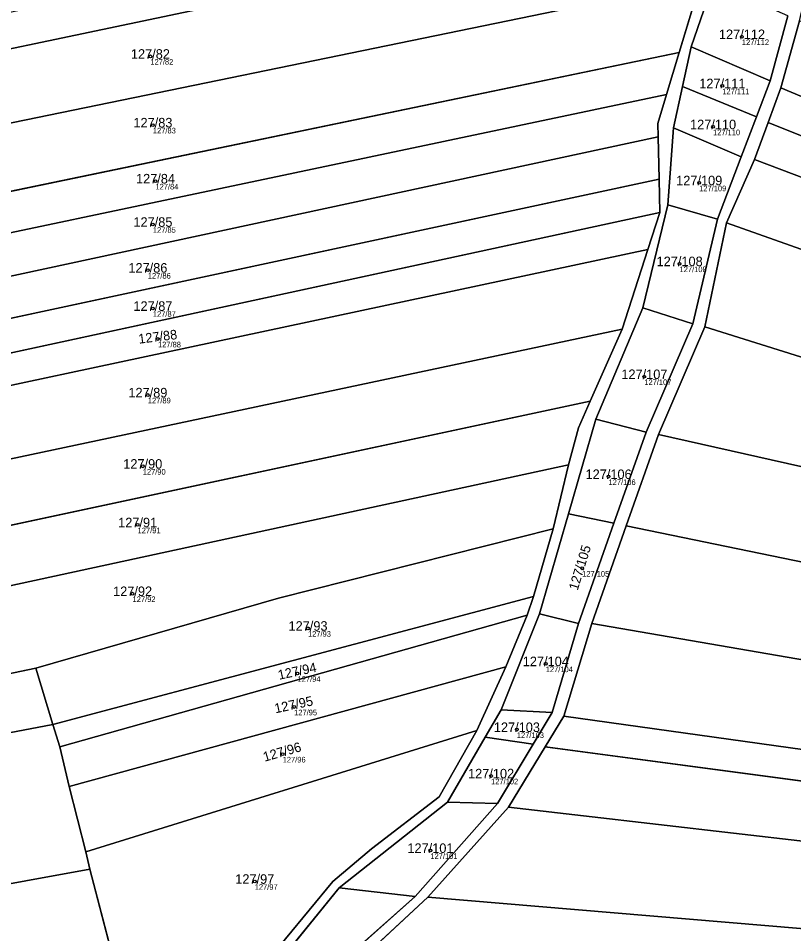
# Model space of a CAD drawing. Extents: x -603967 to -594699, y -1179315 to -1165625.
# Drawn here: x -597682 to -597543.8, y -1173385.4 to -1173222.3 of the extents above; entities that cross this region are included whole.
import ezdxf

# ---------------------------------------------------------------- set-up
doc = ezdxf.new("R2010")
doc.units = 0
for name, color, linetype in [('Definiční body', 7, 'Continuous'), ('Hranice parcel', 7, 'Continuous'), ('Parcelní čísla', 7, 'Continuous'), ('Polygon parcely', 7, 'Continuous')]:
    doc.layers.add(name, color=color, linetype=linetype)

msp = doc.modelspace()

# ---------------------------------------------------------------- linework, layer by layer
at = {"layer": 'Definiční body'}
for centre in [(-597553.01, -1173225.55994), (-597658.43, -1173229.05994), (-597556.51, -1173234.30994), (-597657.98, -1173241.29994), (-597558.16, -1173241.61994), (-597657.52, -1173251.27994), (-597560.63, -1173251.59994), (-597657.98, -1173258.99994), (-597658.88, -1173267.15994), (-597564.12, -1173266.00994), (-597657.98, -1173273.96994), (-597657.07, -1173279.40994), (-597570.4, -1173286.11994), (-597658.88, -1173289.38994), (-597659.79, -1173302.08994), (-597576.78, -1173303.92994), (-597660.7, -1173312.52994), (-597581.49, -1173320.25994), (-597661.6, -1173324.77994), (-597630.34, -1173330.95994), (-597587.97, -1173337.26994), (-597632.19, -1173338.98994), (-597632.81, -1173344.95994), (-597593.12, -1173348.99994), (-597634.85, -1173353.35994), (-597597.72, -1173357.25994), (-597608.53, -1173370.53994), (-597639.83, -1173376.03994)]:
    msp.add_circle(centre, 0.25, dxfattribs=at)
at = {"layer": 'Hranice parcel'}
for p, q in [((-597774.27, -1173246.79), (-597587.4, -1173207.52)), ((-597775.45, -1173259.82), (-597560.35, -1173215.6)), ((-597564.2, -1173228.37), (-597560.35, -1173215.6)), ((-597558.16, -1173215.95), (-597562.03, -1173227.35)), ((-597547.95, -1173233.43), (-597544.83, -1173221.82)), ((-597542.73, -1173222.74), (-597546.06, -1173234.64)), ((-597562.03, -1173227.35), (-597563.59, -1173234.42)), ((-597547.95, -1173233.43), (-597562.03, -1173227.35)), ((-597776.59, -1173272.46), (-597564.2, -1173228.37)), ((-597566.44, -1173235.83), (-597564.2, -1173228.37)), ((-597563.59, -1173234.42), (-597565.22, -1173241.79)), ((-597550.41, -1173239.86), (-597563.59, -1173234.42)), ((-597550.41, -1173239.86), (-597547.95, -1173233.43)), ((-597546.06, -1173234.64), (-597548.33, -1173240.82)), ((-597777.3, -1173280.25), (-597566.44, -1173235.83)), ((-597553.12, -1173246.93), (-597550.41, -1173239.86)), ((-597548.33, -1173240.82), (-597550.79, -1173247.41)), ((-597565.22, -1173241.79), (-597566.21, -1173255.52)), ((-597553.12, -1173246.93), (-597565.22, -1173241.79)), ((-597778.05, -1173288.56), (-597567.95, -1173243.42)), ((-597567.76, -1173250.91), (-597567.95, -1173243.42)), ((-597557.37, -1173258.05), (-597553.12, -1173246.93)), ((-597550.79, -1173247.41), (-597555.73, -1173258.73)), ((-597778.74, -1173296.2), (-597567.76, -1173250.91)), ((-597567.61, -1173256.87), (-597567.76, -1173250.91)), ((-597566.21, -1173255.52), (-597570.68, -1173273.87)), ((-597557.37, -1173258.05), (-597566.21, -1173255.52)), ((-597779.33, -1173302.68), (-597567.61, -1173256.87)), ((-597569.75, -1173263.44), (-597567.61, -1173256.87)), ((-597561.73, -1173276.69), (-597557.37, -1173258.05)), ((-597555.73, -1173258.73), (-597559.64, -1173277.25)), ((-597779.83, -1173308.25), (-597569.75, -1173263.44)), ((-597574.37, -1173277.63), (-597569.75, -1173263.44)), ((-597570.68, -1173273.87), (-597579.04, -1173293.67)), ((-597561.73, -1173276.69), (-597570.68, -1173273.87)), ((-597570.09, -1173296.03), (-597561.73, -1173276.69)), ((-597781.03, -1173321.48), (-597574.37, -1173277.63)), ((-597580.04, -1173290.5), (-597574.37, -1173277.63)), ((-597559.64, -1173277.25), (-597567.88, -1173296.4)), ((-597780.39, -1173333.33), (-597580.04, -1173290.5)), ((-597579.04, -1173293.67), (-597583.93, -1173310.56)), ((-597570.09, -1173296.03), (-597579.04, -1173293.67)), ((-597575.82, -1173312.23), (-597570.09, -1173296.03)), ((-597567.88, -1173296.4), (-597573.63, -1173312.68)), ((-597567.88, -1173296.4), (-597410.41, -1173331.83)), ((-597777.35, -1173343.67), (-597583.89, -1173301.84)), ((-597586.65, -1173313.22), (-597583.89, -1173301.84)), ((-597583.93, -1173310.56), (-597589.08, -1173328.38)), ((-597575.82, -1173312.23), (-597583.93, -1173310.56)), ((-597582.13, -1173330.07), (-597575.82, -1173312.23)), ((-597573.63, -1173312.68), (-597579.78, -1173330.11)), ((-597573.63, -1173312.68), (-597407.77, -1173346.82)), ((-597590.14, -1173325.26), (-597586.65, -1173313.22)), ((-597675.78, -1173348.07), (-597590.14, -1173325.26)), ((-597591.28, -1173328.63), (-597590.14, -1173325.26)), ((-597674.55, -1173352.06), (-597591.28, -1173328.63)), ((-597589.08, -1173328.38), (-597595.94, -1173345.48)), ((-597595.1, -1173337.84), (-597591.28, -1173328.63)), ((-597582.13, -1173330.07), (-597589.08, -1173328.38)), ((-597586.84, -1173345.96), (-597582.13, -1173330.07)), ((-597579.78, -1173330.11), (-597584.72, -1173346.58)), ((-597678.84, -1173338.04), (-597773.44, -1173357.81)), ((-597675.78, -1173348.07), (-597678.84, -1173338.04)), ((-597672.91, -1173359.11), (-597595.1, -1173337.84)), ((-597600.24, -1173349.15), (-597595.1, -1173337.84)), ((-597595.94, -1173345.48), (-597598.76, -1173350.32)), ((-597586.84, -1173345.96), (-597595.94, -1173345.48)), ((-597590.23, -1173351.6), (-597586.84, -1173345.96)), ((-597584.72, -1173346.58), (-597588.05, -1173352.06)), ((-597584.72, -1173346.58), (-597404.9, -1173371.72)), ((-597675.78, -1173348.07), (-597786.85, -1173369.25)), ((-597674.55, -1173352.06), (-597675.78, -1173348.07)), ((-597669.95, -1173370.77), (-597600.24, -1173349.15)), ((-597598.76, -1173350.32), (-597605.49, -1173361.9)), ((-597590.23, -1173351.6), (-597598.76, -1173350.32)), ((-597672.91, -1173359.11), (-597674.55, -1173352.06)), ((-597596.58, -1173362.14), (-597590.23, -1173351.6)), ((-597588.05, -1173352.06), (-597594.6, -1173362.84)), ((-597588.05, -1173352.06), (-597405.06, -1173376.43)), ((-597669.95, -1173370.77), (-597672.91, -1173359.11)), ((-597605.49, -1173361.9), (-597624.8, -1173377.17)), ((-597611.24, -1173378.73), (-597596.58, -1173362.14)), ((-597594.6, -1173362.84), (-597608.97, -1173378.82)), ((-597596.58, -1173362.14), (-597605.49, -1173361.9)), ((-597594.6, -1173362.84), (-597407.48, -1173384.43)), ((-597669.23, -1173373.84), (-597669.95, -1173370.77)), ((-597663.2, -1173396.79), (-597669.23, -1173373.84)), ((-597624.8, -1173377.17), (-597641.04, -1173397.21)), ((-597611.24, -1173378.73), (-597624.8, -1173377.17)), ((-597632.36, -1173397.5), (-597611.24, -1173378.73)), ((-597608.97, -1173378.82), (-597629.76, -1173398.17)), ((-597608.97, -1173378.82), (-597416.1, -1173395.08))]:
    msp.add_line(p, q, dxfattribs=at)
for points in [[(-597546.06, -1173234.64), (-597477.92, -1173263.21), (-597413.48, -1173288.43)], [(-597567.95, -1173243.42), (-597568.01, -1173241.04), (-597566.44, -1173235.83)], [(-597548.33, -1173240.82), (-597467.43, -1173273.3), (-597413.37, -1173293.01)], [(-597550.79, -1173247.41), (-597463.93, -1173280.29), (-597413.27, -1173297.18)], [(-597555.73, -1173258.73), (-597477.92, -1173286.26), (-597413.05, -1173306.13)], [(-597559.64, -1173277.25), (-597478.33, -1173302.73), (-597412.75, -1173318.55)], [(-597583.89, -1173301.84), (-597582.13, -1173295.25), (-597580.04, -1173290.5)], [(-597678.84, -1173338.04), (-597635.59, -1173325.58), (-597586.65, -1173313.22)], [(-597579.78, -1173330.11), (-597462.89, -1173350.25), (-597405.77, -1173358.17)], [(-597639.91, -1173432.02), (-597642.98, -1173414.56), (-597642.78, -1173396.47), (-597625.88, -1173376.08), (-597619.01, -1173370.21), (-597606.97, -1173360.95), (-597600.24, -1173349.15)], [(-597669.23, -1173373.84), (-597725, -1173384.03), (-597790.14, -1173394.16)]]:
    msp.add_lwpolyline(points, dxfattribs=at)
at = {"layer": 'Polygon parcely'}
for points in [[(-597773.64, -1173239.78), (-597774.27, -1173246.79), (-597587.4, -1173207.52), (-597585.85, -1173201.13)], [(-597558.84, -1173204.24), (-597587.4, -1173207.52), (-597774.27, -1173246.79), (-597775.45, -1173259.82), (-597560.35, -1173215.6)], [(-597564.2, -1173228.37), (-597560.35, -1173215.6), (-597775.45, -1173259.82), (-597776.59, -1173272.46)], [(-597547.95, -1173233.43), (-597544.83, -1173221.82), (-597558.16, -1173215.95), (-597562.03, -1173227.35)], [(-597413.48, -1173288.43), (-597413.7, -1173279.52), (-597542.73, -1173222.74), (-597546.06, -1173234.64), (-597477.92, -1173263.21)], [(-597547.95, -1173233.43), (-597562.03, -1173227.35), (-597563.59, -1173234.42), (-597550.41, -1173239.86)], [(-597566.44, -1173235.83), (-597564.2, -1173228.37), (-597776.59, -1173272.46), (-597777.3, -1173280.25)], [(-597565.22, -1173241.79), (-597553.12, -1173246.93), (-597550.41, -1173239.86), (-597563.59, -1173234.42)], [(-597548.33, -1173240.82), (-597467.43, -1173273.3), (-597413.37, -1173293.01), (-597413.48, -1173288.43), (-597477.92, -1173263.21), (-597546.06, -1173234.64)], [(-597777.3, -1173280.25), (-597778.05, -1173288.56), (-597567.95, -1173243.42), (-597568.01, -1173241.04), (-597566.44, -1173235.83)], [(-597413.27, -1173297.18), (-597413.37, -1173293.01), (-597467.43, -1173273.3), (-597548.33, -1173240.82), (-597550.79, -1173247.41), (-597463.93, -1173280.29)], [(-597557.37, -1173258.05), (-597553.12, -1173246.93), (-597565.22, -1173241.79), (-597566.21, -1173255.52)], [(-597567.76, -1173250.91), (-597567.95, -1173243.42), (-597778.05, -1173288.56), (-597778.74, -1173296.2)], [(-597477.92, -1173286.26), (-597413.05, -1173306.13), (-597413.27, -1173297.18), (-597463.93, -1173280.29), (-597550.79, -1173247.41), (-597555.73, -1173258.73)], [(-597567.61, -1173256.87), (-597567.76, -1173250.91), (-597778.74, -1173296.2), (-597779.33, -1173302.68)], [(-597570.68, -1173273.87), (-597561.73, -1173276.69), (-597557.37, -1173258.05), (-597566.21, -1173255.52)], [(-597569.75, -1173263.44), (-597567.61, -1173256.87), (-597779.33, -1173302.68), (-597779.83, -1173308.25)], [(-597559.64, -1173277.25), (-597478.33, -1173302.73), (-597412.75, -1173318.55), (-597413.05, -1173306.13), (-597477.92, -1173286.26), (-597555.73, -1173258.73)], [(-597574.37, -1173277.63), (-597569.75, -1173263.44), (-597779.83, -1173308.25), (-597781.03, -1173321.48)], [(-597570.68, -1173273.87), (-597579.04, -1173293.67), (-597570.09, -1173296.03), (-597561.73, -1173276.69)], [(-597781.03, -1173321.48), (-597781.69, -1173328.74), (-597780.39, -1173333.33), (-597580.04, -1173290.5), (-597574.37, -1173277.63)], [(-597567.88, -1173296.4), (-597410.41, -1173331.83), (-597412.75, -1173318.55), (-597478.33, -1173302.73), (-597559.64, -1173277.25)], [(-597582.13, -1173295.25), (-597580.04, -1173290.5), (-597780.39, -1173333.33), (-597777.35, -1173343.67), (-597583.89, -1173301.84)], [(-597575.82, -1173312.23), (-597570.09, -1173296.03), (-597579.04, -1173293.67), (-597583.93, -1173310.56)], [(-597407.77, -1173346.82), (-597410.41, -1173331.83), (-597567.88, -1173296.4), (-597573.63, -1173312.68)], [(-597586.65, -1173313.22), (-597583.89, -1173301.84), (-597777.35, -1173343.67), (-597773.44, -1173357.81), (-597678.84, -1173338.04), (-597635.59, -1173325.58)], [(-597575.82, -1173312.23), (-597583.93, -1173310.56), (-597589.08, -1173328.38), (-597582.13, -1173330.07)], [(-597405.77, -1173358.17), (-597407.77, -1173346.82), (-597573.63, -1173312.68), (-597579.78, -1173330.11), (-597462.89, -1173350.25)], [(-597590.14, -1173325.26), (-597586.65, -1173313.22), (-597635.59, -1173325.58), (-597678.84, -1173338.04), (-597675.78, -1173348.07)], [(-597591.28, -1173328.63), (-597590.14, -1173325.26), (-597675.78, -1173348.07), (-597674.55, -1173352.06)], [(-597595.1, -1173337.84), (-597591.28, -1173328.63), (-597674.55, -1173352.06), (-597672.91, -1173359.11)], [(-597595.94, -1173345.48), (-597586.84, -1173345.96), (-597582.13, -1173330.07), (-597589.08, -1173328.38)], [(-597404.9, -1173371.72), (-597405.77, -1173358.17), (-597462.89, -1173350.25), (-597579.78, -1173330.11), (-597584.72, -1173346.58)], [(-597773.44, -1173357.81), (-597785.6, -1173359.83), (-597786.85, -1173369.25), (-597675.78, -1173348.07), (-597678.84, -1173338.04)], [(-597600.24, -1173349.15), (-597595.1, -1173337.84), (-597672.91, -1173359.11), (-597669.95, -1173370.77)], [(-597598.76, -1173350.32), (-597590.23, -1173351.6), (-597586.84, -1173345.96), (-597595.94, -1173345.48)], [(-597588.05, -1173352.06), (-597405.06, -1173376.43), (-597404.9, -1173371.72), (-597584.72, -1173346.58)], [(-597786.85, -1173369.25), (-597790.14, -1173394.16), (-597725, -1173384.03), (-597669.23, -1173373.84), (-597669.95, -1173370.77), (-597672.91, -1173359.11), (-597674.55, -1173352.06), (-597675.78, -1173348.07)], [(-597606.97, -1173360.95), (-597600.24, -1173349.15), (-597669.95, -1173370.77), (-597669.23, -1173373.84), (-597663.2, -1173396.79), (-597653.55, -1173419.24), (-597649.09, -1173429.07), (-597645.54, -1173434.05), (-597639.91, -1173432.02), (-597642.98, -1173414.56), (-597642.78, -1173396.47), (-597625.88, -1173376.08), (-597619.01, -1173370.21)], [(-597605.49, -1173361.9), (-597596.58, -1173362.14), (-597590.23, -1173351.6), (-597598.76, -1173350.32)], [(-597407.48, -1173384.43), (-597405.74, -1173382.28), (-597405.24, -1173381.82), (-597405.06, -1173376.43), (-597588.05, -1173352.06), (-597594.6, -1173362.84)], [(-597596.58, -1173362.14), (-597605.49, -1173361.9), (-597624.8, -1173377.17), (-597611.24, -1173378.73)], [(-597416.1, -1173395.08), (-597407.48, -1173384.43), (-597594.6, -1173362.84), (-597608.97, -1173378.82)], [(-597790.14, -1173394.16), (-597794.14, -1173424.37), (-597724.68, -1173411.42), (-597663.2, -1173396.79), (-597669.23, -1173373.84), (-597725, -1173384.03)], [(-597632.36, -1173397.5), (-597611.24, -1173378.73), (-597624.8, -1173377.17), (-597641.04, -1173397.21)], [(-597421, -1173405.44), (-597416.1, -1173395.08), (-597608.97, -1173378.82), (-597629.76, -1173398.17)]]:
    msp.add_lwpolyline(points, close=True, dxfattribs=at)
for points in [[(-597629.76, -1173398.17), (-597608.97, -1173378.82), (-597594.6, -1173362.84), (-597588.05, -1173352.06), (-597584.72, -1173346.58), (-597579.78, -1173330.11), (-597573.63, -1173312.68), (-597567.88, -1173296.4), (-597559.64, -1173277.25), (-597555.73, -1173258.73), (-597550.79, -1173247.41), (-597548.33, -1173240.82), (-597546.06, -1173234.64), (-597542.73, -1173222.74), (-597539.27, -1173207.67)], [(-597560.35, -1173215.6), (-597564.2, -1173228.37), (-597566.44, -1173235.83), (-597568.01, -1173241.04), (-597567.95, -1173243.42), (-597567.76, -1173250.91), (-597567.61, -1173256.87), (-597569.75, -1173263.44), (-597574.37, -1173277.63), (-597580.04, -1173290.5), (-597582.13, -1173295.25), (-597583.89, -1173301.84), (-597586.65, -1173313.22), (-597590.14, -1173325.26), (-597591.28, -1173328.63), (-597595.1, -1173337.84), (-597600.24, -1173349.15), (-597606.97, -1173360.95), (-597619.01, -1173370.21), (-597625.88, -1173376.08), (-597642.78, -1173396.47)], [(-597641.04, -1173397.21), (-597624.8, -1173377.17), (-597605.49, -1173361.9), (-597598.76, -1173350.32), (-597595.94, -1173345.48), (-597589.08, -1173328.38), (-597583.93, -1173310.56), (-597579.04, -1173293.67), (-597570.68, -1173273.87), (-597566.21, -1173255.52), (-597565.22, -1173241.79), (-597563.59, -1173234.42), (-597562.03, -1173227.35), (-597558.16, -1173215.95)], [(-597544.83, -1173221.82), (-597547.95, -1173233.43), (-597550.41, -1173239.86), (-597553.12, -1173246.93), (-597557.37, -1173258.05), (-597561.73, -1173276.69), (-597570.09, -1173296.03), (-597575.82, -1173312.23), (-597582.13, -1173330.07), (-597586.84, -1173345.96), (-597590.23, -1173351.6), (-597596.58, -1173362.14), (-597611.24, -1173378.73), (-597632.36, -1173397.5)]]:
    msp.add_lwpolyline(points, dxfattribs=at)

# ---------------------------------------------------------------- texts
at = {"layer": 'Definiční body'}
for s, p in [('127/112', (-597553.01, -1173227.049)), ('127/82', (-597658.43, -1173230.549)), ('127/111', (-597556.51, -1173235.799)), ('127/83', (-597657.98, -1173242.789)), ('127/110', (-597558.16, -1173243.109)), ('127/84', (-597657.52, -1173252.769)), ('127/109', (-597560.63, -1173253.089)), ('127/85', (-597657.98, -1173260.489)), ('127/108', (-597564.12, -1173267.499)), ('127/86', (-597658.88, -1173268.649)), ('127/87', (-597657.98, -1173275.459)), ('127/88', (-597657.07, -1173280.899)), ('127/107', (-597570.4, -1173287.609)), ('127/89', (-597658.88, -1173290.879)), ('127/90', (-597659.79, -1173303.579)), ('127/106', (-597576.78, -1173305.419)), ('127/91', (-597660.7, -1173314.019)), ('127/105', (-597581.49, -1173321.749)), ('127/92', (-597661.6, -1173326.269)), ('127/93', (-597630.34, -1173332.449)), ('127/104', (-597587.97, -1173338.759)), ('127/94', (-597632.19, -1173340.479)), ('127/95', (-597632.81, -1173346.449)), ('127/103', (-597593.12, -1173350.489)), ('127/96', (-597634.85, -1173354.849)), ('127/102', (-597597.72, -1173358.749)), ('127/101', (-597608.53, -1173372.029)), ('127/97', (-597639.83, -1173377.529))]:
    msp.add_text(s, height=0.999996, dxfattribs=at).set_placement(p)
at = {"layer": 'Parcelní čísla'}
for s, p in [('127/112', (-597557.106, -1173225.985)), ('127/82', (-597661.896, -1173229.485)), ('127/111', (-597560.606, -1173234.735)), ('127/83', (-597661.446, -1173241.725)), ('127/110', (-597562.256, -1173242.045)), ('127/84', (-597660.986, -1173251.705)), ('127/109', (-597564.726, -1173252.025)), ('127/85', (-597661.446, -1173259.425)), ('127/108', (-597568.216, -1173266.435)), ('127/86', (-597662.346, -1173267.585)), ('127/87', (-597661.446, -1173274.395)), ('127/107', (-597574.496, -1173286.545)), ('127/89', (-597662.346, -1173289.815)), ('127/90', (-597663.256, -1173302.515)), ('127/106', (-597580.876, -1173304.355)), ('127/91', (-597664.166, -1173312.955)), ('127/92', (-597665.066, -1173325.205)), ('127/93', (-597633.806, -1173331.385)), ('127/104', (-597592.066, -1173337.695)), ('127/103', (-597597.216, -1173349.425)), ('127/102', (-597601.816, -1173357.685)), ('127/101', (-597612.626, -1173370.965)), ('127/97', (-597643.296, -1173376.465))]:
    msp.add_text(s, height=1.699998, dxfattribs=at).set_placement(p)
for s, rotation, p in [('127/88', 7, (-597660.458, -1173280.254)), ('127/105', 73, (-597582.281, -1173324.301)), ('127/94', 12, (-597635.492, -1173340.126)), ('127/95', 12, (-597636.112, -1173346.096)), ('127/96', 16, (-597638.064, -1173354.724))]:
    msp.add_text(s, height=1.699998, rotation=rotation, dxfattribs=at).set_placement(p)

doc.saveas('drawing.dxf')
